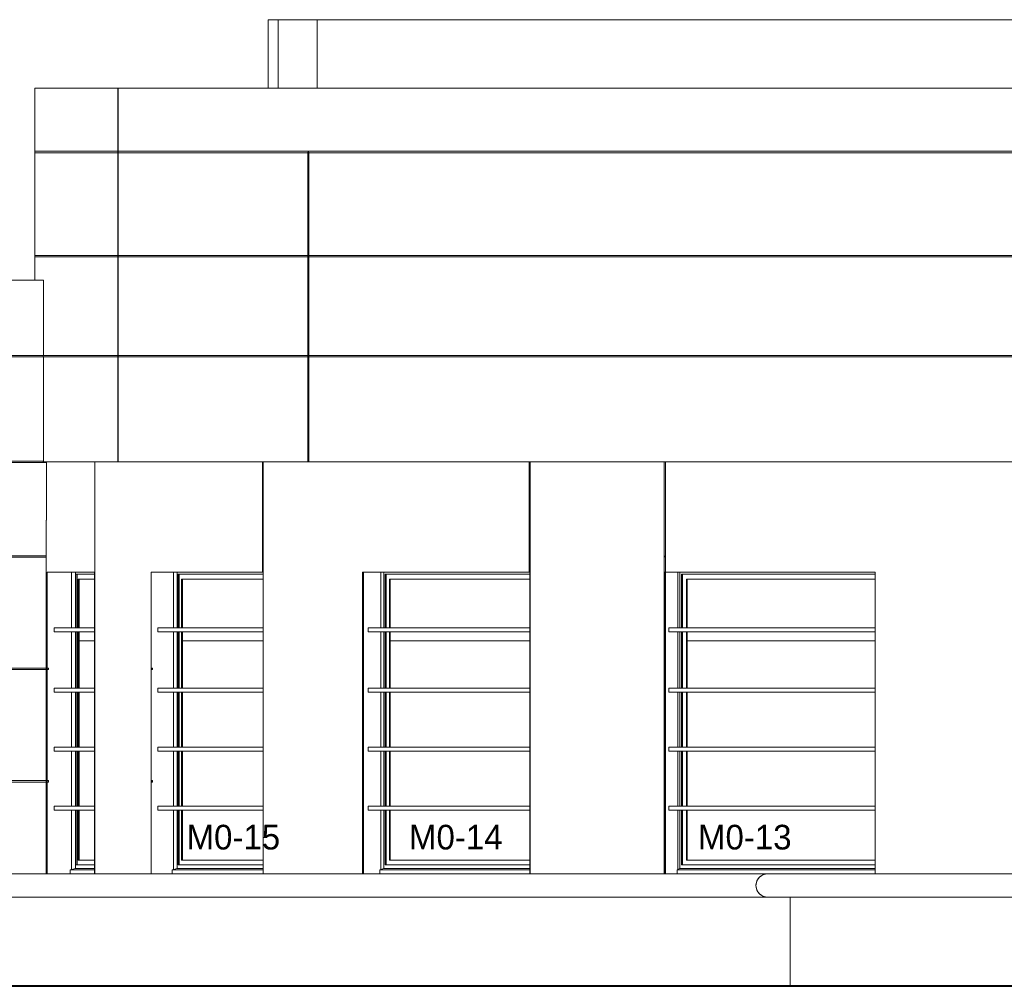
# Model space of a CAD drawing. Header units: millimetres. Extents: x 52659 to 1698020, y -10054 to 104697.
# Tile 321 of 363: x 1167244 to 1174425, y -7965 to -915. Entities that reach past the tile are written whole.
import ezdxf

# ---------------------------------------------------------------- set-up
doc = ezdxf.new("R2010")
doc.units = ezdxf.units.MM
doc.header["$MEASUREMENT"] = 0
for name, color, linetype in [('00-00 nomenclature fenetres amphi 300', 7, 'Continuous'), ('01-02 Terrain 2D - limites parcelles.Terrain', 7, 'Continuous'), ('02-06 Poutre.Construction', 7, 'Continuous'), ('08-01 2D Dessin général.2D', 7, 'Continuous'), ('A-GLAZ-____-OTLN.Modèle IFC', 7, 'Continuous'), ('A-WALL-____-OTLN.Modèle IFC', 7, 'Continuous'), ('IFC Calque.Modèle IFC', 7, 'Continuous')]:
    doc.layers.add(name, color=color, linetype=linetype)
doc.styles.add('STYLE_GENERE_5', font='txt')

# ---------------------------------------------------------------- blocks, each defined once
blk = doc.blocks.new('Élément de coupe_699_3', base_point=(1212993.7, -7965.3))
at = {"layer": 'A-WALL-____-OTLN.Modèle IFC', "color": 7, "linetype": 'Continuous', "lineweight": 9}
for p, q in [((1172863.7, -7965.3), (1172863.7, -7315.3)), ((1173363.7, -7965.3), (1172863.7, -7965.3))]:
    blk.add_line(p, q, dxfattribs=at)
blk = doc.blocks.new('Élément de coupe_700_3', base_point=(1212993.7, -7965.3))
at = {"layer": 'A-WALL-____-OTLN.Modèle IFC', "color": 7, "linetype": 'Continuous', "lineweight": 9}
for p, q in [((1181113.7, -7831.9), (1181113.7, -7315.3)), ((1181113.7, -7965.3), (1173363.7, -7965.3))]:
    blk.add_line(p, q, dxfattribs=at)
blk = doc.blocks.new('Élément de coupe_701_3', base_point=(1212993.7, -7965.3))
at = {"layer": 'A-WALL-____-OTLN.Modèle IFC', "color": 7, "linetype": 'Continuous', "lineweight": 9}
for p, q in [((1165962.9, -7965.3), (1165962.9, -7315.3)), ((1165962.9, -7965.3), (1166039.1, -7965.3)), ((1166039.1, -7965.3), (1166200.6, -7965.3)), ((1166200.6, -7965.3), (1166371.4, -7965.3)), ((1166371.4, -7965.3), (1166551.1, -7965.3)), ((1166551.1, -7965.3), (1166739.7, -7965.3)), ((1166739.7, -7965.3), (1166937.1, -7965.3)), ((1166937.1, -7965.3), (1167143, -7965.3)), ((1167143, -7965.3), (1167357.4, -7965.3)), ((1167357.4, -7965.3), (1167580.1, -7965.3)), ((1167580.1, -7965.3), (1167810.9, -7965.3)), ((1167810.9, -7965.3), (1168049.6, -7965.3)), ((1168049.6, -7965.3), (1168296.1, -7965.3)), ((1168296.1, -7965.3), (1168550.2, -7965.3)), ((1168550.2, -7965.3), (1168811.7, -7965.3)), ((1168811.7, -7965.3), (1169080.5, -7965.3)), ((1169080.5, -7965.3), (1169356.2, -7965.3)), ((1169356.2, -7965.3), (1169638.7, -7965.3)), ((1169638.7, -7965.3), (1169927.8, -7965.3)), ((1169927.8, -7965.3), (1170223.3, -7965.3)), ((1170223.3, -7965.3), (1170525, -7965.3)), ((1170525, -7965.3), (1170832.6, -7965.3)), ((1170832.6, -7965.3), (1171145.9, -7965.3)), ((1171145.9, -7965.3), (1171464.7, -7965.3)), ((1171464.7, -7965.3), (1171788.7, -7965.3)), ((1171788.7, -7965.3), (1172117.7, -7965.3)), ((1172117.7, -7965.3), (1172451.5, -7965.3)), ((1172451.5, -7965.3), (1172789.9, -7965.3)), ((1172789.9, -7965.3), (1172863.7, -7965.3))]:
    blk.add_line(p, q, dxfattribs=at)
blk = doc.blocks.new('Élément de coupe_702_3', base_point=(1212993.7, -7965.3))
at = {"layer": 'A-WALL-____-OTLN.Modèle IFC', "color": 7, "linetype": 'Continuous', "lineweight": 18}
for p, q in [((1167320.8, -7145.3), (1167076.1, -7145.3)), ((1167565.5, -7145.3), (1167320.8, -7145.3)), ((1167829.5, -7145.3), (1167565.5, -7145.3)), ((1168093.5, -7145.3), (1167829.5, -7145.3)), ((1168375.8, -7145.3), (1168093.5, -7145.3)), ((1168658.1, -7145.3), (1168375.8, -7145.3)), ((1168957.9, -7145.3), (1168658.1, -7145.3)), ((1169257.6, -7145.3), (1168957.9, -7145.3)), ((1169573.7, -7145.3), (1169257.6, -7145.3)), ((1169889.7, -7145.3), (1169573.7, -7145.3)), ((1170221, -7145.3), (1169889.7, -7145.3)), ((1170552.2, -7145.3), (1170221, -7145.3)), ((1170897.6, -7145.3), (1170552.2, -7145.3)), ((1171242.9, -7145.3), (1170897.6, -7145.3)), ((1171601, -7145.3), (1171242.9, -7145.3)), ((1171959.2, -7145.3), (1171601, -7145.3)), ((1172328.9, -7145.3), (1171959.2, -7145.3)), ((1172698.7, -7145.3), (1172328.9, -7145.3)), ((1172625.1, -7187.8), (1172638.6, -7170.2)), ((1172633.1, -7176.2), (1172628.1, -7182.9)), ((1172638.6, -7170.2), (1172633.1, -7176.2)), ((1172638.6, -7170.2), (1172656.2, -7156.6)), ((1172638.6, -7170.1), (1172644.1, -7165.1)), ((1172638.6, -7170.1), (1172638.6, -7170.2)), ((1172644.1, -7165.1), (1172650.4, -7160.3)), ((1172650.4, -7160.3), (1172656.2, -7156.6)), ((1172656.2, -7156.6), (1172676.7, -7148.2)), ((1172663.7, -7152.8), (1172656.2, -7156.6)), ((1172656.6, -7156.4), (1172656.4, -7156.5)), ((1172663.7, -7152.8), (1172656.6, -7156.4)), ((1172676.7, -7148.2), (1172663.7, -7152.8)), ((1172663.7, -7152.8), (1172670.1, -7150.2)), ((1172673.9, -7149.2), (1172670.1, -7150.2)), ((1172676.7, -7148.2), (1172698.7, -7145.3)), ((1172676.7, -7148.2), (1172681.8, -7146.9)), ((1172681.8, -7146.9), (1172698.7, -7145.3)), ((1172684.2, -7146.5), (1172681.8, -7146.9)), ((1173342.5, -7145.3), (1172698.7, -7145.3)), ((1173986.4, -7145.3), (1173342.5, -7145.3)), ((1174521.8, -7145.3), (1173986.4, -7145.3)), ((1172613.7, -7230.3), (1172616.6, -7208.3)), ((1172615.4, -7213.4), (1172613.7, -7230.3)), ((1172614.1, -7221.7), (1172613.7, -7230.3)), ((1172613.7, -7230.3), (1172614.1, -7238.8)), ((1172613.7, -7230.3), (1172613.7, -7230.3)), ((1172616.6, -7252.3), (1172613.7, -7230.3)), ((1172615.4, -7213.4), (1172614.1, -7221.7)), ((1172614.1, -7238.8), (1172615.4, -7247.4)), ((1172616.6, -7208.3), (1172615.4, -7213.4)), ((1172616.6, -7252.3), (1172615.4, -7247.4)), ((1172616.6, -7208.3), (1172625.1, -7187.8)), ((1172616.6, -7208.3), (1172620.5, -7196.9)), ((1172620.5, -7263.6), (1172616.6, -7252.3)), ((1172625.1, -7272.8), (1172616.6, -7252.3)), ((1172617.5, -7205), (1172617, -7207)), ((1172620.5, -7196.9), (1172617.5, -7205)), ((1172625.1, -7187.8), (1172620.5, -7196.9)), ((1172620.5, -7196.9), (1172624, -7189.6)), ((1172624, -7189.6), (1172624.7, -7188.6)), ((1172628.1, -7182.9), (1172625.1, -7187.8)), ((1167320.8, -7315.3), (1167076.1, -7315.3)), ((1167565.5, -7315.3), (1167320.8, -7315.3)), ((1167829.5, -7315.3), (1167565.5, -7315.3)), ((1168093.5, -7315.3), (1167829.5, -7315.3)), ((1168375.8, -7315.3), (1168093.5, -7315.3)), ((1168658.1, -7315.3), (1168375.8, -7315.3)), ((1168957.9, -7315.3), (1168658.1, -7315.3)), ((1169257.6, -7315.3), (1168957.9, -7315.3)), ((1169573.7, -7315.3), (1169257.6, -7315.3)), ((1169889.7, -7315.3), (1169573.7, -7315.3)), ((1170221, -7315.3), (1169889.7, -7315.3)), ((1170552.2, -7315.3), (1170221, -7315.3)), ((1170897.6, -7315.3), (1170552.2, -7315.3)), ((1171242.9, -7315.3), (1170897.6, -7315.3)), ((1171601, -7315.3), (1171242.9, -7315.3)), ((1171959.2, -7315.3), (1171601, -7315.3)), ((1172328.9, -7315.3), (1171959.2, -7315.3)), ((1172698.7, -7315.3), (1172328.9, -7315.3)), ((1172617, -7253.4), (1172617.5, -7255.5)), ((1172620.5, -7263.6), (1172617.5, -7255.5)), ((1172624, -7270.9), (1172620.5, -7263.6)), ((1172625.1, -7272.8), (1172620.5, -7263.6)), ((1172624.7, -7271.9), (1172624, -7270.9)), ((1172628.5, -7278.1), (1172625.1, -7272.8)), ((1172638.6, -7290.4), (1172625.1, -7272.8)), ((1172628.5, -7278.1), (1172633.1, -7284.3)), ((1172638.6, -7290.4), (1172628.5, -7278.1)), ((1172633.1, -7284.3), (1172638.5, -7290.3)), ((1172656.2, -7303.9), (1172638.6, -7290.4)), ((1172638.6, -7290.4), (1172644.1, -7295.4)), ((1172644.1, -7295.4), (1172650.4, -7300.2)), ((1172650.4, -7300.2), (1172656.2, -7303.9)), ((1172663.7, -7307.7), (1172656.2, -7303.9)), ((1172676.7, -7312.4), (1172656.2, -7303.9)), ((1172656.4, -7304), (1172656.6, -7304.1)), ((1172663.7, -7307.7), (1172656.6, -7304.1)), ((1172670.1, -7310.3), (1172663.7, -7307.7)), ((1172676.7, -7312.4), (1172663.7, -7307.7)), ((1172674.2, -7311.5), (1172670.1, -7310.3)), ((1172676.7, -7312.4), (1172680.8, -7313.3)), ((1172680.8, -7313.3), (1172698.7, -7315.3)), ((1172684.2, -7314), (1172680.8, -7313.3)), ((1172698.7, -7315.3), (1172684.2, -7314)), ((1172698.7, -7315.3), (1173020.6, -7315.3)), ((1173020.6, -7315.3), (1173342.5, -7315.3)), ((1173342.5, -7315.3), (1173986.4, -7315.3)), ((1173986.4, -7315.3), (1174630.2, -7315.3))]:
    blk.add_line(p, q, dxfattribs=at)
blk = doc.blocks.new('Élément de coupe_704_3', base_point=(1212993.7, -7965.3))
at = {"layer": 'A-WALL-____-OTLN.Modèle IFC', "color": 7, "linetype": 'Continuous', "lineweight": 9}
for p, q in [((1167436.6, -4140.3), (1167436.6, -4145.3)), ((1167437.6, -4140.3), (1167437.6, -4145.3)), ((1167443.2, -7145.3), (1167443.2, -4945.3)), ((1167484.1, -4945.3), (1167443.2, -4945.3)), ((1167536.8, -4945.3), (1167484.1, -4945.3)), ((1167599.5, -4945.3), (1167536.8, -4945.3)), ((1167672.2, -4945.3), (1167599.5, -4945.3)), ((1167620.9, -5350.3), (1167620.9, -4945.3)), ((1167754.9, -4945.3), (1167672.2, -4945.3)), ((1167754.9, -4945.3), (1167789.4, -4945.3)), ((1167789.4, -4945.3), (1167789.4, -7145.3)), ((1168203.6, -7145.3), (1168203.6, -4945.3)), ((1168314.1, -4945.3), (1168203.6, -4945.3)), ((1168454.4, -4945.3), (1168314.1, -4945.3)), ((1168364.8, -5350.3), (1168364.8, -4945.3)), ((1168603.9, -4945.3), (1168454.4, -4945.3)), ((1168762.5, -4945.3), (1168603.9, -4945.3)), ((1168930.1, -4945.3), (1168762.5, -4945.3)), ((1169014.2, -4945.3), (1168930.1, -4945.3)), ((1169744.1, -7145.3), (1169744.1, -4945.3)), ((1169896.2, -4945.3), (1169744.1, -4945.3)), ((1169876.7, -5350.3), (1169876.7, -4945.3)), ((1170113.9, -4945.3), (1169896.2, -4945.3)), ((1170339.2, -4945.3), (1170113.9, -4945.3)), ((1170572.1, -4945.3), (1170339.2, -4945.3)), ((1170812.2, -4945.3), (1170572.1, -4945.3)), ((1170812.2, -4945.3), (1170963.1, -4945.3)), ((1170963.1, -4945.3), (1170963.1, -7145.3)), ((1171948.7, -7145.3), (1171948.7, -4945.3)), ((1172114.3, -4945.3), (1171948.7, -4945.3)), ((1171948.8, -4945.3), (1171948.8, -7145.3)), ((1172043.1, -5350.3), (1172043.1, -4945.3)), ((1172393.3, -4945.3), (1172114.3, -4945.3)), ((1172677.9, -4945.3), (1172393.3, -4945.3)), ((1172967.9, -4945.3), (1172677.9, -4945.3)), ((1173263, -4945.3), (1172967.9, -4945.3)), ((1173263, -4945.3), (1173481.8, -4945.3)), ((1173481.8, -4945.3), (1173481.8, -7145.3)), ((1174805.4, -4945.3), (1174655.2, -4945.3)), ((1174700.5, -5350.3), (1174700.5, -4945.3)), ((1175125.3, -4945.3), (1174805.4, -4945.3)), ((1175448.3, -4945.3), (1175125.3, -4945.3)), ((1175774.1, -4945.3), (1175448.3, -4945.3)), ((1176102.5, -4945.3), (1175774.1, -4945.3)), ((1176102.5, -4945.3), (1176383.2, -4945.3)), ((1176383.2, -4945.3), (1176383.2, -7145.3)), ((1177771.9, -4945.3), (1177617.9, -4945.3)), ((1178109.1, -4945.3), (1177771.9, -4945.3)), ((1178446.8, -4945.3), (1178109.1, -4945.3)), ((1178446.8, -4945.3), (1178553.7, -4945.3)), ((1167620.9, -5790.3), (1167620.9, -5380.3)), ((1168364.8, -5790.3), (1168364.8, -5380.3)), ((1169876.7, -5790.3), (1169876.7, -5380.3)), ((1172043.1, -5790.3), (1172043.1, -5380.3)), ((1174700.5, -5790.3), (1174700.5, -5380.3)), ((1167444.2, -5645.3), (1167454.1, -5645.3)), ((1167444.2, -5655.3), (1167444.2, -5645.3)), ((1167454.1, -5655.3), (1167444.2, -5655.3)), ((1167454.1, -5645.3), (1167454.1, -5655.3)), ((1168204.1, -5655.3), (1168204.1, -5645.3)), ((1168204.1, -5645.3), (1168213.1, -5645.3)), ((1168213.1, -5655.3), (1168204.1, -5655.3)), ((1168213.1, -5645.3), (1168213.1, -5655.3)), ((1169744.3, -5645.3), (1169744.3, -5655.3)), ((1169751.6, -5645.3), (1169751.6, -5655.3)), ((1171954, -5645.3), (1171954, -5655.3)), ((1174654.2, -5645.3), (1174654.2, -5655.3)), ((1177613.7, -5645.3), (1177613.7, -5655.3)), ((1167620.9, -6220.3), (1167620.9, -5820.3)), ((1168364.8, -6220.3), (1168364.8, -5820.3)), ((1169876.7, -6220.3), (1169876.7, -5820.3)), ((1172043.1, -6220.3), (1172043.1, -5820.3)), ((1174700.5, -6220.3), (1174700.5, -5820.3)), ((1167620.9, -6650.3), (1167620.9, -6250.3)), ((1168364.8, -6650.3), (1168364.8, -6250.3)), ((1169876.7, -6650.3), (1169876.7, -6250.3)), ((1172043.1, -6650.3), (1172043.1, -6250.3)), ((1174700.5, -6650.3), (1174700.5, -6250.3)), ((1167444.2, -6465.3), (1167454.1, -6465.3)), ((1167444.2, -6475.3), (1167444.2, -6465.3)), ((1167444.2, -6475.3), (1167454.1, -6475.3)), ((1167454.1, -6475.3), (1167454.1, -6465.3)), ((1168204.1, -6465.3), (1168204.1, -6475.3)), ((1168213.1, -6465.3), (1168204.1, -6465.3)), ((1168213.1, -6475.3), (1168204.1, -6475.3)), ((1168213.1, -6465.3), (1168213.1, -6475.3)), ((1169751.6, -6465.3), (1169751.6, -6475.3)), ((1171954, -6465.3), (1171954, -6475.3)), ((1174654.2, -6465.3), (1174654.2, -6475.3)), ((1177613.7, -6465.3), (1177613.7, -6475.3)), ((1167620.9, -7113.9), (1167620.9, -6680.3)), ((1168364.8, -7113.9), (1168364.8, -6680.3)), ((1169876.7, -7113.9), (1169876.7, -6680.3)), ((1172043.1, -7113.9), (1172043.1, -6680.3)), ((1174700.5, -7113.9), (1174700.5, -6680.3))]:
    blk.add_line(p, q, dxfattribs=at)
blk = doc.blocks.new('Élément de coupe_705_3', base_point=(1212993.7, -7965.3))
at = {"layer": 'IFC Calque.Modèle IFC', "color": 7, "linetype": 'Continuous', "lineweight": 9}
for p, q in [((1169744.3, -5645.3), (1169744.3, -4945.3)), ((1169751.6, -4945.3), (1169751.6, -5645.3)), ((1169749.1, -5645.3), (1169744.3, -5645.3)), ((1169744.3, -5655.3), (1169749.1, -5655.3)), ((1169744.3, -7145.3), (1169744.3, -5655.3)), ((1169751.6, -5645.3), (1169749.1, -5645.3)), ((1169749.1, -5655.3), (1169751.6, -5655.3)), ((1169751.6, -5655.3), (1169751.6, -6465.3)), ((1169744.3, -6465.3), (1169749.1, -6465.3)), ((1169744.3, -6475.3), (1169749.1, -6475.3)), ((1169751.6, -6465.3), (1169749.1, -6465.3)), ((1169751.6, -6475.3), (1169749.1, -6475.3)), ((1169751.6, -6475.3), (1169751.6, -7145.3))]:
    blk.add_line(p, q, dxfattribs=at)
at = {"layer": 'IFC Calque.Modèle IFC', "color": 7, "linetype": 'Continuous', "lineweight": 5}
for p, q in [((1169749.1, -5645.3), (1169749.1, -4945.3)), ((1169749.1, -6465.3), (1169749.1, -5655.3)), ((1169749.1, -7145.3), (1169749.1, -6475.3))]:
    blk.add_line(p, q, dxfattribs=at)
blk = doc.blocks.new('Élément de coupe_706_3', base_point=(1212993.7, -7965.3))
at = {"layer": 'IFC Calque.Modèle IFC', "color": 7, "linetype": 'Continuous', "lineweight": 5}
for p, q in [((1170959.5, -4945.3), (1170959.5, -4140.3)), ((1170966.8, -7145.3), (1170966.8, -4140.3))]:
    blk.add_line(p, q, dxfattribs=at)
at = {"layer": 'IFC Calque.Modèle IFC', "color": 7, "linetype": 'Continuous', "lineweight": 9}
for p, q in [((1170963.1, -4835.3), (1170963.1, -4825.3)), ((1170963.1, -4825.3), (1170964, -4825.3)), ((1170964, -4835.3), (1170963.1, -4835.3)), ((1170964, -4825.3), (1170964, -4835.3)), ((1170959.5, -4945.3), (1170963.1, -4945.3)), ((1170963.1, -4945.3), (1170963.1, -5645.3)), ((1170963.1, -5645.3), (1170964, -5645.3)), ((1170963.1, -5655.3), (1170963.1, -6465.3)), ((1170964, -5655.3), (1170963.1, -5655.3)), ((1170964, -5645.3), (1170964, -5655.3)), ((1170963.1, -6465.3), (1170963.2, -6465.3)), ((1170963.1, -6475.3), (1170963.1, -7145.3)), ((1170963.2, -6475.3), (1170963.1, -6475.3)), ((1170963.2, -6465.3), (1170963.2, -6475.3))]:
    blk.add_line(p, q, dxfattribs=at)
blk = doc.blocks.new('Élément de coupe_707_3', base_point=(1212993.7, -7965.3))
at = {"layer": 'IFC Calque.Modèle IFC', "color": 7, "linetype": 'Continuous', "lineweight": 5}
for p, q in [((1171944.7, -7145.3), (1171944.7, -4140.3)), ((1171952.8, -4945.3), (1171952.8, -4140.3)), ((1171950.6, -5645.3), (1171950.6, -4945.3)), ((1171950.6, -6465.3), (1171950.6, -5655.3)), ((1171950.6, -7145.3), (1171950.6, -6475.3))]:
    blk.add_line(p, q, dxfattribs=at)
at = {"layer": 'IFC Calque.Modèle IFC', "color": 7, "linetype": 'Continuous', "lineweight": 9}
for p, q in [((1171947.8, -4835.3), (1171947.8, -4825.3)), ((1171947.8, -4825.3), (1171948.8, -4825.3)), ((1171948.8, -4835.3), (1171947.8, -4835.3)), ((1171948.8, -4825.3), (1171948.8, -4835.3)), ((1171948.7, -5645.3), (1171948.8, -4945.3)), ((1171948.8, -4945.3), (1171952.8, -4945.3)), ((1171954, -4945.3), (1171954, -5645.3)), ((1171948.7, -5655.3), (1171948.7, -5645.3)), ((1171948.7, -5645.3), (1171948.7, -5645.3)), ((1171948.7, -5655.3), (1171948.7, -5655.3)), ((1171948.8, -7145.3), (1171948.7, -5655.3)), ((1171950.6, -5645.3), (1171948.8, -5645.3)), ((1171948.8, -5655.3), (1171950.6, -5655.3)), ((1171954, -5645.3), (1171950.6, -5645.3)), ((1171950.6, -5655.3), (1171954, -5655.3)), ((1171954, -5655.3), (1171954, -6465.3)), ((1171950.6, -6465.3), (1171948.8, -6465.3)), ((1171950.6, -6475.3), (1171948.8, -6475.3)), ((1171954, -6465.3), (1171950.6, -6465.3)), ((1171954, -6475.3), (1171950.6, -6475.3)), ((1171954, -6475.3), (1171954, -7145.3))]:
    blk.add_line(p, q, dxfattribs=at)
blk = doc.blocks.new('Élément de coupe_708_3', base_point=(1212993.7, -7965.3))
at = {"layer": 'IFC Calque.Modèle IFC', "color": 7, "linetype": 'Continuous', "lineweight": 5}
blk.add_line((1167792.4, -7145.3), (1167792.4, -4140.3), dxfattribs=at)
at = {"layer": 'IFC Calque.Modèle IFC', "color": 7, "linetype": 'Continuous', "lineweight": 9}
for p, q in [((1167791.1, -4835.3), (1167791.1, -4825.3)), ((1167791.1, -4825.3), (1167791.1, -4835.3))]:
    blk.add_line(p, q, dxfattribs=at)
blk = doc.blocks.new('Élément de coupe_709_3', base_point=(1212993.7, -7965.3))
at = {"layer": 'IFC Calque.Modèle IFC', "color": 7, "linetype": 'Continuous', "lineweight": 5}
for p, q in [((1169014.2, -4945.3), (1169014.2, -4140.3)), ((1169019.5, -7145.3), (1169019.5, -4140.3))]:
    blk.add_line(p, q, dxfattribs=at)
at = {"layer": 'IFC Calque.Modèle IFC', "color": 7, "linetype": 'Continuous', "lineweight": 9}
for p, q in [((1169019.5, -4835.3), (1169019.5, -4825.3)), ((1169019.5, -4945.3), (1169014.2, -4945.3)), ((1169019.5, -5655.3), (1169019.5, -5645.3)), ((1169019.5, -6475.3), (1169019.5, -6465.3))]:
    blk.add_line(p, q, dxfattribs=at)
blk = doc.blocks.new('Élément de coupe_712_3', base_point=(1212993.7, -7965.3))
at = {"layer": 'A-GLAZ-____-OTLN.Modèle IFC', "color": 7, "linetype": 'Continuous', "lineweight": 18}
for p, q in [((1167650.3, -4945.3), (1167650.3, -5350.3)), ((1167653.2, -5350.3), (1167653.2, -4960.3)), ((1167653.2, -4960.3), (1167789.4, -4960.3)), ((1167663, -5350.3), (1167663, -4960.3)), ((1167669.7, -5350.3), (1167669.7, -4995.3)), ((1167669.7, -4995.3), (1167789.4, -4995.3)), ((1167678.6, -4995.3), (1167678.6, -5350.3)), ((1167650.3, -5380.3), (1167650.3, -5790.3)), ((1167653.2, -5790.3), (1167653.2, -5380.3)), ((1167663, -5790.3), (1167663, -5380.3)), ((1167669.7, -5790.3), (1167669.7, -5380.3)), ((1167678.6, -5380.3), (1167678.6, -5445.3)), ((1167678.6, -5445.3), (1167678.6, -5790.3)), ((1167678.6, -5445.3), (1167789.4, -5445.3)), ((1167650.3, -5820.3), (1167650.3, -6220.3)), ((1167653.2, -6220.3), (1167653.2, -5820.3)), ((1167663, -6220.3), (1167663, -5820.3)), ((1167669.7, -6220.3), (1167669.7, -5820.3)), ((1167678.6, -5820.3), (1167678.6, -6220.3)), ((1167650.3, -6250.3), (1167650.3, -6650.3)), ((1167653.2, -6650.3), (1167653.2, -6250.3)), ((1167663, -6650.3), (1167663, -6250.3)), ((1167669.7, -6650.3), (1167669.7, -6250.3)), ((1167678.6, -6250.3), (1167678.6, -6650.3)), ((1167650.3, -6680.3), (1167650.3, -7105.9)), ((1167653.2, -7080.3), (1167653.2, -6680.3)), ((1167663, -7080.3), (1167663, -6680.3)), ((1167669.7, -7045.3), (1167669.7, -6680.3)), ((1167678.6, -6680.3), (1167678.6, -7045.3)), ((1167611.1, -7116.6), (1167650.3, -7105.9)), ((1167650.3, -7105.9), (1167789.4, -7105.9)), ((1167789.4, -7080.3), (1167653.2, -7080.3)), ((1167789.4, -7045.3), (1167669.7, -7045.3)), ((1167611.1, -7145.3), (1167611.1, -7116.6)), ((1167611.1, -7116.6), (1167789.4, -7116.6))]:
    blk.add_line(p, q, dxfattribs=at)
blk = doc.blocks.new('Élément de coupe_713_3', base_point=(1212993.7, -7965.3))
at = {"layer": 'A-GLAZ-____-OTLN.Modèle IFC', "color": 7, "linetype": 'Continuous', "lineweight": 18}
for p, q in [((1168391.5, -4945.3), (1168391.5, -5350.3)), ((1168398.3, -5350.3), (1168398.3, -4960.3)), ((1168398.3, -4960.3), (1169019.5, -4960.3)), ((1168407.2, -5350.3), (1168407.2, -4960.3)), ((1168423, -5350.3), (1168423, -4995.3)), ((1168423, -4995.3), (1169019.5, -4995.3)), ((1168431.1, -4995.3), (1168431.1, -5350.3)), ((1168391.5, -5380.3), (1168391.5, -5790.3)), ((1168398.3, -5790.3), (1168398.3, -5380.3)), ((1168407.2, -5790.3), (1168407.2, -5380.3)), ((1168423, -5790.3), (1168423, -5380.3)), ((1168431.1, -5380.3), (1168431.1, -5445.3)), ((1168431.1, -5445.3), (1168431.1, -5790.3)), ((1168431.1, -5445.3), (1169019.5, -5445.3)), ((1168391.5, -5820.3), (1168391.5, -6220.3)), ((1168398.3, -6220.3), (1168398.3, -5820.3)), ((1168407.2, -6220.3), (1168407.2, -5820.3)), ((1168423, -6220.3), (1168423, -5820.3)), ((1168431.1, -5820.3), (1168431.1, -6220.3)), ((1168391.5, -6250.3), (1168391.5, -6650.3)), ((1168398.3, -6650.3), (1168398.3, -6250.3)), ((1168407.2, -6650.3), (1168407.2, -6250.3)), ((1168423, -6650.3), (1168423, -6250.3)), ((1168431.1, -6250.3), (1168431.1, -6650.3)), ((1168391.5, -6680.3), (1168391.5, -7105.9)), ((1168398.3, -7080.3), (1168398.3, -6680.3)), ((1168407.2, -7080.3), (1168407.2, -6680.3)), ((1168423, -7045.3), (1168423, -6680.3)), ((1168431.1, -6680.3), (1168431.1, -7045.3)), ((1168355.8, -7116.6), (1168391.5, -7105.9)), ((1168391.5, -7105.9), (1169019.5, -7105.9)), ((1169019.5, -7080.3), (1168398.3, -7080.3)), ((1169019.5, -7045.3), (1168423, -7045.3)), ((1168355.8, -7145.3), (1168355.8, -7116.6)), ((1168355.8, -7116.6), (1169019.5, -7116.6))]:
    blk.add_line(p, q, dxfattribs=at)
blk = doc.blocks.new('Élément de coupe_714_3', base_point=(1212993.7, -7965.3))
at = {"layer": 'A-GLAZ-____-OTLN.Modèle IFC', "color": 7, "linetype": 'Continuous', "lineweight": 18}
for p, q in [((1169898.8, -4945.3), (1169898.8, -5350.3)), ((1169908.9, -5350.3), (1169908.9, -4960.3)), ((1169908.9, -4960.3), (1170963.1, -4960.3)), ((1169916.3, -5350.3), (1169916.3, -4960.3)), ((1169940, -5350.3), (1169940, -4995.3)), ((1169940, -4995.3), (1170963.1, -4995.3)), ((1169946.6, -4995.3), (1169946.6, -5350.3)), ((1169898.8, -5380.3), (1169898.8, -5790.3)), ((1169908.9, -5790.3), (1169908.9, -5380.3)), ((1169916.3, -5790.3), (1169916.3, -5380.3)), ((1169940, -5790.3), (1169940, -5380.3)), ((1169946.6, -5380.3), (1169946.6, -5445.3)), ((1169946.6, -5445.3), (1169946.6, -5790.3)), ((1169946.6, -5445.3), (1170963.1, -5445.3)), ((1169898.8, -5820.3), (1169898.8, -6220.3)), ((1169908.9, -6220.3), (1169908.9, -5820.3)), ((1169916.3, -6220.3), (1169916.3, -5820.3)), ((1169940, -6220.3), (1169940, -5820.3)), ((1169946.6, -5820.3), (1169946.6, -6220.3)), ((1169898.8, -6250.3), (1169898.8, -6650.3)), ((1169908.9, -6650.3), (1169908.9, -6250.3)), ((1169916.3, -6650.3), (1169916.3, -6250.3)), ((1169940, -6650.3), (1169940, -6250.3)), ((1169946.6, -6250.3), (1169946.6, -6650.3)), ((1169898.8, -6680.3), (1169898.8, -7105.9)), ((1169908.9, -7080.3), (1169908.9, -6680.3)), ((1169916.3, -7080.3), (1169916.3, -6680.3)), ((1169940, -7045.3), (1169940, -6680.3)), ((1169946.6, -6680.3), (1169946.6, -7045.3)), ((1169869.4, -7116.6), (1169898.8, -7105.9)), ((1169898.8, -7105.9), (1170963.1, -7105.9)), ((1170963.1, -7080.3), (1169908.9, -7080.3)), ((1170963.1, -7045.3), (1169940, -7045.3)), ((1169869.4, -7145.3), (1169869.4, -7116.6)), ((1169869.4, -7116.6), (1170963.1, -7116.6))]:
    blk.add_line(p, q, dxfattribs=at)
blk = doc.blocks.new('Élément de coupe_715_3', base_point=(1212993.7, -7965.3))
at = {"layer": 'A-GLAZ-____-OTLN.Modèle IFC', "color": 7, "linetype": 'Continuous', "lineweight": 18}
for p, q in [((1172058.8, -4945.3), (1172058.8, -5350.3)), ((1172071.6, -5350.3), (1172071.6, -4960.3)), ((1172071.6, -4960.3), (1173481.8, -4960.3)), ((1172076.8, -5350.3), (1172076.8, -4960.3)), ((1172106.6, -5350.3), (1172106.6, -4995.3)), ((1172106.6, -4995.3), (1173481.8, -4995.3)), ((1172111.3, -4995.3), (1172111.3, -5350.3)), ((1172058.8, -5380.3), (1172058.8, -5790.3)), ((1172071.6, -5790.3), (1172071.6, -5380.3)), ((1172076.8, -5790.3), (1172076.8, -5380.3)), ((1172106.6, -5790.3), (1172106.6, -5380.3)), ((1172111.3, -5380.3), (1172111.3, -5445.3)), ((1172111.3, -5445.3), (1172111.3, -5790.3)), ((1172111.3, -5445.3), (1173481.8, -5445.3)), ((1172058.8, -5820.3), (1172058.8, -6220.3)), ((1172071.6, -6220.3), (1172071.6, -5820.3)), ((1172076.8, -6220.3), (1172076.8, -5820.3)), ((1172106.6, -6220.3), (1172106.6, -5820.3)), ((1172111.3, -5820.3), (1172111.3, -6220.3)), ((1172058.8, -6250.3), (1172058.8, -6650.3)), ((1172071.6, -6650.3), (1172071.6, -6250.3)), ((1172076.8, -6650.3), (1172076.8, -6250.3)), ((1172106.6, -6650.3), (1172106.6, -6250.3)), ((1172111.3, -6250.3), (1172111.3, -6650.3)), ((1172058.8, -6680.3), (1172058.8, -7105.9)), ((1172071.6, -7080.3), (1172071.6, -6680.3)), ((1172076.8, -7080.3), (1172076.8, -6680.3)), ((1172106.6, -7045.3), (1172106.6, -6680.3)), ((1172111.3, -6680.3), (1172111.3, -7045.3)), ((1172037.8, -7116.6), (1172058.8, -7105.9)), ((1172058.8, -7105.9), (1173481.8, -7105.9)), ((1173481.8, -7080.3), (1172071.6, -7080.3)), ((1173481.8, -7045.3), (1172106.6, -7045.3)), ((1172037.8, -7145.3), (1172037.8, -7116.6)), ((1172037.8, -7116.6), (1173481.8, -7116.6))]:
    blk.add_line(p, q, dxfattribs=at)
blk = doc.blocks.new('Élément de coupe_726_3', base_point=(1212993.7, -7965.3))
at = {"layer": 'A-WALL-____-OTLN.Modèle IFC', "color": 7, "linetype": 'Continuous', "lineweight": 9}
for p, q in [((1167437.6, -4825.3), (1167437.6, -4565.3)), ((1167133.7, -4825.3), (1167437.6, -4825.3)), ((1167437.6, -4835.3), (1167133.7, -4835.3)), ((1167436.6, -4825.3), (1167436.6, -4835.3)), ((1167437.6, -5645.3), (1167437.6, -4835.3)), ((1167133.7, -5645.3), (1167437.6, -5645.3)), ((1167437.6, -5655.3), (1167133.7, -5655.3)), ((1167436.6, -5645.3), (1167436.6, -5655.3)), ((1167437.6, -6465.3), (1167437.6, -5655.3)), ((1167133.7, -6465.3), (1167437.6, -6465.3)), ((1167437.6, -6475.3), (1167133.7, -6475.3)), ((1167436.6, -6465.3), (1167436.6, -6475.3)), ((1167437.6, -7145.3), (1167437.6, -6475.3))]:
    blk.add_line(p, q, dxfattribs=at)
blk = doc.blocks.new('Élément de coupe_754_3', base_point=(1212993.7, -7965.3))
at = {"layer": 'A-WALL-____-OTLN.Modèle IFC', "color": 7, "linetype": 'Continuous', "lineweight": 9}
for p, q in [((1167353.7, -2815.3), (1167353.7, -1415.3)), ((1167353.7, -1415.3), (1167363.9, -1415.3)), ((1167363.9, -1415.3), (1167384.3, -1415.3)), ((1167384.3, -1415.3), (1167415, -1415.3)), ((1167415, -1415.3), (1167455.7, -1415.3)), ((1167455.7, -1415.3), (1167506.7, -1415.3)), ((1167506.7, -1415.3), (1167567.6, -1415.3)), ((1167567.6, -1415.3), (1167638.7, -1415.3)), ((1167638.7, -1415.3), (1167719.6, -1415.3)), ((1167719.6, -1415.3), (1167810.5, -1415.3)), ((1167810.5, -1415.3), (1167911.1, -1415.3)), ((1167911.1, -1415.3), (1168021.5, -1415.3)), ((1168021.5, -1415.3), (1168141.5, -1415.3)), ((1168141.5, -1415.3), (1168271, -1415.3)), ((1168271, -1415.3), (1168409.8, -1415.3)), ((1168409.8, -1415.3), (1168558, -1415.3)), ((1168558, -1415.3), (1168715.2, -1415.3)), ((1168715.2, -1415.3), (1168881.4, -1415.3)), ((1168881.4, -1415.3), (1169056.5, -1415.3)), ((1169056.5, -1415.3), (1169240.2, -1415.3)), ((1169240.2, -1415.3), (1169432.4, -1415.3)), ((1169432.4, -1415.3), (1169632.9, -1415.3)), ((1169632.9, -1415.3), (1169841.6, -1415.3)), ((1169841.6, -1415.3), (1170058.2, -1415.3)), ((1170058.2, -1415.3), (1170282.6, -1415.3)), ((1170282.6, -1415.3), (1170514.5, -1415.3)), ((1170514.5, -1415.3), (1170753.7, -1415.3)), ((1170753.7, -1415.3), (1171000.1, -1415.3)), ((1171000.1, -1415.3), (1171253.3, -1415.3)), ((1171253.3, -1415.3), (1171513.3, -1415.3)), ((1171513.3, -1415.3), (1171779.6, -1415.3)), ((1171779.6, -1415.3), (1172052.1, -1415.3)), ((1172052.1, -1415.3), (1172330.6, -1415.3)), ((1172330.6, -1415.3), (1172614.7, -1415.3)), ((1172614.7, -1415.3), (1172904.3, -1415.3)), ((1172904.3, -1415.3), (1173199, -1415.3)), ((1173199, -1415.3), (1173498.6, -1415.3)), ((1173498.6, -1415.3), (1173802.8, -1415.3)), ((1173802.8, -1415.3), (1174111.3, -1415.3)), ((1174111.3, -1415.3), (1174423.9, -1415.3)), ((1174423.9, -1415.3), (1174740.3, -1415.3)), ((1174740.3, -1415.3), (1175060.1, -1415.3)), ((1175060.1, -1415.3), (1175383.2, -1415.3)), ((1175383.2, -1415.3), (1175709.1, -1415.3)), ((1175709.1, -1415.3), (1176037.6, -1415.3)), ((1176037.6, -1415.3), (1176368.4, -1415.3)), ((1176368.4, -1415.3), (1176701.2, -1415.3)), ((1176701.2, -1415.3), (1177035.7, -1415.3)), ((1177035.7, -1415.3), (1177371.6, -1415.3)), ((1177371.6, -1415.3), (1177708.6, -1415.3)), ((1177708.6, -1415.3), (1178046.3, -1415.3)), ((1178046.3, -1415.3), (1178384.5, -1415.3)), ((1178384.5, -1415.3), (1178553.7, -1415.3)), ((1178553.7, -1885.3), (1178553.7, -1875.3)), ((1178553.7, -2645.3), (1178553.7, -2635.3)), ((1178553.7, -3375.3), (1178553.7, -3365.3)), ((1167415.9, -4140.3), (1167455.7, -4140.3)), ((1167455.7, -4140.3), (1167506.7, -4140.3)), ((1167506.7, -4140.3), (1167567.6, -4140.3)), ((1167567.6, -4140.3), (1167638.7, -4140.3)), ((1167638.7, -4140.3), (1167719.6, -4140.3)), ((1167719.6, -4140.3), (1167810.5, -4140.3)), ((1167810.5, -4140.3), (1167911.1, -4140.3)), ((1167911.1, -4140.3), (1168021.5, -4140.3)), ((1168021.5, -4140.3), (1168141.5, -4140.3)), ((1168141.5, -4140.3), (1168271, -4140.3)), ((1168271, -4140.3), (1168409.8, -4140.3)), ((1168409.8, -4140.3), (1168558, -4140.3)), ((1168558, -4140.3), (1168715.2, -4140.3)), ((1168715.2, -4140.3), (1168881.4, -4140.3)), ((1168881.4, -4140.3), (1169056.5, -4140.3)), ((1169056.5, -4140.3), (1169240.2, -4140.3)), ((1169240.2, -4140.3), (1169432.4, -4140.3)), ((1169432.4, -4140.3), (1169632.9, -4140.3)), ((1169632.9, -4140.3), (1169841.6, -4140.3)), ((1169841.6, -4140.3), (1170058.2, -4140.3)), ((1170058.2, -4140.3), (1170282.6, -4140.3)), ((1170282.6, -4140.3), (1170514.5, -4140.3)), ((1170514.5, -4140.3), (1170753.7, -4140.3)), ((1170753.7, -4140.3), (1171000.1, -4140.3)), ((1171000.1, -4140.3), (1171253.3, -4140.3)), ((1171253.3, -4140.3), (1171513.3, -4140.3)), ((1171513.3, -4140.3), (1171779.6, -4140.3)), ((1171779.6, -4140.3), (1172052.1, -4140.3)), ((1172052.1, -4140.3), (1172330.6, -4140.3)), ((1172330.6, -4140.3), (1172614.7, -4140.3)), ((1172614.7, -4140.3), (1172904.3, -4140.3)), ((1172904.3, -4140.3), (1173199, -4140.3)), ((1173199, -4140.3), (1173498.6, -4140.3)), ((1173498.6, -4140.3), (1173802.8, -4140.3)), ((1173802.8, -4140.3), (1174111.3, -4140.3)), ((1174111.3, -4140.3), (1174423.9, -4140.3)), ((1174423.9, -4140.3), (1174740.3, -4140.3)), ((1174740.3, -4140.3), (1175060.1, -4140.3)), ((1175060.1, -4140.3), (1175383.2, -4140.3)), ((1175383.2, -4140.3), (1175709.1, -4140.3)), ((1175709.1, -4140.3), (1176037.6, -4140.3)), ((1176037.6, -4140.3), (1176368.4, -4140.3)), ((1176368.4, -4140.3), (1176701.2, -4140.3)), ((1176701.2, -4140.3), (1177035.7, -4140.3)), ((1177035.7, -4140.3), (1177371.6, -4140.3)), ((1177371.6, -4140.3), (1177708.6, -4140.3)), ((1177708.6, -4140.3), (1178046.3, -4140.3)), ((1178046.3, -4140.3), (1178384.5, -4140.3)), ((1178384.5, -4140.3), (1178553.7, -4140.3))]:
    blk.add_line(p, q, dxfattribs=at)
blk = doc.blocks.new('Élément de coupe_755_3', base_point=(1212993.7, -7965.3))
at = {"layer": 'IFC Calque.Modèle IFC', "color": 7, "linetype": 'Continuous', "lineweight": 5}
for p, q in [((1167959, -4140.3), (1167959, -1415.3)), ((1167962.3, -1415.3), (1167959, -1415.3)), ((1167962.3, -4140.3), (1167962.3, -1415.3)), ((1167959, -4140.3), (1167962.3, -4140.3))]:
    blk.add_line(p, q, dxfattribs=at)
at = {"layer": 'IFC Calque.Modèle IFC', "color": 7, "linetype": 'Continuous', "lineweight": 9}
for p, q in [((1167962.3, -1885.3), (1167962.3, -1875.3)), ((1167962.3, -2645.3), (1167962.3, -2635.3)), ((1167962.3, -3375.3), (1167962.3, -3365.3))]:
    blk.add_line(p, q, dxfattribs=at)
blk = doc.blocks.new('Élément de coupe_756_3', base_point=(1212993.7, -7965.3))
at = {"layer": 'IFC Calque.Modèle IFC', "color": 7, "linetype": 'Continuous', "lineweight": 5}
for p, q in [((1169346.1, -1880.3), (1169351.8, -1880.3)), ((1169346.1, -4140.3), (1169346.1, -1880.3)), ((1169351.8, -4140.3), (1169351.8, -1880.3)), ((1169346.1, -4140.3), (1169351.8, -4140.3))]:
    blk.add_line(p, q, dxfattribs=at)
blk = doc.blocks.new('Élément de coupe_757_3', base_point=(1212993.7, -7965.3))
at = {"layer": 'A-WALL-____-OTLN.Modèle IFC', "color": 7, "linetype": 'Continuous', "lineweight": 9}
for p, q in [((1167417.1, -2815.3), (1167133.7, -2815.3)), ((1167417.1, -3365.3), (1167417.1, -2815.3)), ((1167133.7, -3365.3), (1167417.1, -3365.3)), ((1167415.9, -3365.3), (1167415.9, -3375.3)), ((1167417.1, -3375.3), (1167133.7, -3375.3)), ((1167417.1, -4135.3), (1167417.1, -3375.3)), ((1167133.7, -4135.3), (1167417.1, -4135.3)), ((1167437.6, -4145.3), (1167133.7, -4145.3)), ((1167415.9, -4135.3), (1167415.9, -4140.3))]:
    blk.add_line(p, q, dxfattribs=at)
blk = doc.blocks.new('Élément de coupe_758_3', base_point=(1212993.7, -7965.3))
at = {"layer": 'A-WALL-____-OTLN.Modèle IFC', "color": 7, "linetype": 'Continuous', "lineweight": 18}
for p, q in [((1169055.2, -915.3), (1169067.7, -915.3)), ((1169055.2, -915.3), (1169055.4, -1415.3)), ((1169067.7, -915.3), (1169129.8, -915.3)), ((1169129.8, -915.3), (1169412.1, -915.3)), ((1169129.8, -1415.3), (1169129.8, -915.3)), ((1169412.1, -915.3), (1169461.2, -915.3)), ((1169412.1, -915.3), (1169412.1, -1415.3)), ((1169461.2, -915.3), (1169524.2, -915.3)), ((1169524.2, -915.3), (1169599.6, -915.3)), ((1169599.6, -915.3), (1169687.4, -915.3)), ((1169687.4, -915.3), (1169787.3, -915.3)), ((1169787.3, -915.3), (1169899.4, -915.3)), ((1169899.4, -915.3), (1170023.4, -915.3)), ((1170023.4, -915.3), (1170159.2, -915.3)), ((1170159.2, -915.3), (1170306.5, -915.3)), ((1170306.5, -915.3), (1170465.2, -915.3)), ((1170465.2, -915.3), (1170635, -915.3)), ((1170635, -915.3), (1170815.7, -915.3)), ((1170815.7, -915.3), (1171007.2, -915.3)), ((1171007.2, -915.3), (1171209, -915.3)), ((1171209, -915.3), (1171420.9, -915.3)), ((1171420.9, -915.3), (1171642.7, -915.3)), ((1171642.7, -915.3), (1171874, -915.3)), ((1171874, -915.3), (1172114.5, -915.3)), ((1172114.5, -915.3), (1172363.8, -915.3)), ((1172363.8, -915.3), (1172621.7, -915.3)), ((1172621.7, -915.3), (1172887.8, -915.3)), ((1172887.8, -915.3), (1173161.7, -915.3)), ((1173161.7, -915.3), (1173443, -915.3)), ((1173443, -915.3), (1173731.4, -915.3)), ((1173731.4, -915.3), (1174026.4, -915.3)), ((1174026.4, -915.3), (1174327.7, -915.3)), ((1174327.7, -915.3), (1174634.7, -915.3))]:
    blk.add_line(p, q, dxfattribs=at)
blk = doc.blocks.new('Élément de coupe_790_3', base_point=(1212993.7, -7965.3))
at = {"layer": '02-06 Poutre.Construction', "color": 7, "linetype": 'Continuous', "lineweight": 9}
for p, q in [((1173481.8, -5350.3), (1171979.2, -5350.3)), ((1171979.2, -5380.3), (1171979.2, -5350.3)), ((1173481.8, -5380.3), (1171979.2, -5380.3))]:
    blk.add_line(p, q, dxfattribs=at)
blk = doc.blocks.new('Élément de coupe_791_3', base_point=(1212993.7, -7965.3))
at = {"layer": '02-06 Poutre.Construction', "color": 7, "linetype": 'Continuous', "lineweight": 9}
for p, q in [((1173481.8, -5790.3), (1171979.2, -5790.3)), ((1171979.2, -5820.3), (1171979.2, -5790.3)), ((1173481.8, -5820.3), (1171979.2, -5820.3))]:
    blk.add_line(p, q, dxfattribs=at)
blk = doc.blocks.new('Élément de coupe_792_3', base_point=(1212993.7, -7965.3))
at = {"layer": '02-06 Poutre.Construction', "color": 7, "linetype": 'Continuous', "lineweight": 9}
for p, q in [((1173481.8, -6220.3), (1171979.2, -6220.3)), ((1171979.2, -6250.3), (1171979.2, -6220.3)), ((1173481.8, -6250.3), (1171979.2, -6250.3))]:
    blk.add_line(p, q, dxfattribs=at)
blk = doc.blocks.new('Élément de coupe_793_3', base_point=(1212993.7, -7965.3))
at = {"layer": '02-06 Poutre.Construction', "color": 7, "linetype": 'Continuous', "lineweight": 9}
for p, q in [((1173481.8, -6650.3), (1171979.2, -6650.3)), ((1171979.2, -6680.3), (1171979.2, -6650.3)), ((1173481.8, -6680.3), (1171979.2, -6680.3))]:
    blk.add_line(p, q, dxfattribs=at)
blk = doc.blocks.new('Élément de coupe_794_3', base_point=(1212993.7, -7965.3))
at = {"layer": '02-06 Poutre.Construction', "color": 7, "linetype": 'Continuous', "lineweight": 9}
for p, q in [((1170963.1, -5350.3), (1169784.3, -5350.3)), ((1169784.3, -5380.3), (1169784.3, -5350.3)), ((1170963.1, -5380.3), (1169784.3, -5380.3))]:
    blk.add_line(p, q, dxfattribs=at)
blk = doc.blocks.new('Élément de coupe_795_3', base_point=(1212993.7, -7965.3))
at = {"layer": '02-06 Poutre.Construction', "color": 7, "linetype": 'Continuous', "lineweight": 9}
for p, q in [((1170963.1, -5790.3), (1169784.3, -5790.3)), ((1169784.3, -5820.3), (1169784.3, -5790.3)), ((1170963.1, -5820.3), (1169784.3, -5820.3))]:
    blk.add_line(p, q, dxfattribs=at)
blk = doc.blocks.new('Élément de coupe_796_3', base_point=(1212993.7, -7965.3))
at = {"layer": '02-06 Poutre.Construction', "color": 7, "linetype": 'Continuous', "lineweight": 9}
for p, q in [((1170963.1, -6220.3), (1169784.3, -6220.3)), ((1169784.3, -6250.3), (1169784.3, -6220.3)), ((1170963.1, -6250.3), (1169784.3, -6250.3))]:
    blk.add_line(p, q, dxfattribs=at)
blk = doc.blocks.new('Élément de coupe_797_3', base_point=(1212993.7, -7965.3))
at = {"layer": '02-06 Poutre.Construction', "color": 7, "linetype": 'Continuous', "lineweight": 9}
for p, q in [((1170963.1, -6650.3), (1169784.3, -6650.3)), ((1169784.3, -6680.3), (1169784.3, -6650.3)), ((1170963.1, -6680.3), (1169784.3, -6680.3))]:
    blk.add_line(p, q, dxfattribs=at)
blk = doc.blocks.new('Élément de coupe_798_3', base_point=(1212993.7, -7965.3))
at = {"layer": '02-06 Poutre.Construction', "color": 7, "linetype": 'Continuous', "lineweight": 9}
for p, q in [((1169019.5, -5350.3), (1168250.7, -5350.3)), ((1168250.7, -5380.3), (1168250.7, -5350.3)), ((1169019.5, -5380.3), (1168250.7, -5380.3))]:
    blk.add_line(p, q, dxfattribs=at)
blk = doc.blocks.new('Élément de coupe_799_3', base_point=(1212993.7, -7965.3))
at = {"layer": '02-06 Poutre.Construction', "color": 7, "linetype": 'Continuous', "lineweight": 9}
for p, q in [((1169019.5, -5790.3), (1168250.7, -5790.3)), ((1168250.7, -5820.3), (1168250.7, -5790.3)), ((1169019.5, -5820.3), (1168250.7, -5820.3))]:
    blk.add_line(p, q, dxfattribs=at)
blk = doc.blocks.new('Élément de coupe_800_3', base_point=(1212993.7, -7965.3))
at = {"layer": '02-06 Poutre.Construction', "color": 7, "linetype": 'Continuous', "lineweight": 9}
for p, q in [((1169019.5, -6220.3), (1168250.7, -6220.3)), ((1168250.7, -6250.3), (1168250.7, -6220.3)), ((1169019.5, -6250.3), (1168250.7, -6250.3))]:
    blk.add_line(p, q, dxfattribs=at)
blk = doc.blocks.new('Élément de coupe_801_3', base_point=(1212993.7, -7965.3))
at = {"layer": '02-06 Poutre.Construction', "color": 7, "linetype": 'Continuous', "lineweight": 9}
for p, q in [((1169019.5, -6650.3), (1168250.7, -6650.3)), ((1168250.7, -6680.3), (1168250.7, -6650.3)), ((1169019.5, -6680.3), (1168250.7, -6680.3))]:
    blk.add_line(p, q, dxfattribs=at)
blk = doc.blocks.new('Élément de coupe_802_3', base_point=(1212993.7, -7965.3))
at = {"layer": '02-06 Poutre.Construction', "color": 7, "linetype": 'Continuous', "lineweight": 9}
for p, q in [((1167789.4, -5350.3), (1167494.6, -5350.3)), ((1167494.6, -5380.3), (1167494.6, -5350.3)), ((1167789.4, -5380.3), (1167494.6, -5380.3))]:
    blk.add_line(p, q, dxfattribs=at)
blk = doc.blocks.new('Élément de coupe_803_3', base_point=(1212993.7, -7965.3))
at = {"layer": '02-06 Poutre.Construction', "color": 7, "linetype": 'Continuous', "lineweight": 9}
for p, q in [((1167789.4, -5790.3), (1167494.6, -5790.3)), ((1167494.6, -5820.3), (1167494.6, -5790.3)), ((1167789.4, -5820.3), (1167494.6, -5820.3))]:
    blk.add_line(p, q, dxfattribs=at)
blk = doc.blocks.new('Élément de coupe_804_3', base_point=(1212993.7, -7965.3))
at = {"layer": '02-06 Poutre.Construction', "color": 7, "linetype": 'Continuous', "lineweight": 9}
for p, q in [((1167789.4, -6220.3), (1167494.6, -6220.3)), ((1167494.6, -6250.3), (1167494.6, -6220.3)), ((1167789.4, -6250.3), (1167494.6, -6250.3))]:
    blk.add_line(p, q, dxfattribs=at)
blk = doc.blocks.new('Élément de coupe_805_3', base_point=(1212993.7, -7965.3))
at = {"layer": '02-06 Poutre.Construction', "color": 7, "linetype": 'Continuous', "lineweight": 9}
for p, q in [((1167789.4, -6650.3), (1167494.6, -6650.3)), ((1167494.6, -6680.3), (1167494.6, -6650.3)), ((1167789.4, -6680.3), (1167494.6, -6680.3))]:
    blk.add_line(p, q, dxfattribs=at)

msp = doc.modelspace()

# ---------------------------------------------------------------- linework, layer by layer
at = {"layer": '01-02 Terrain 2D - limites parcelles.Terrain', "color": 7, "linetype": 'Continuous', "lineweight": 40, "flags": 128}
for points in [[(1266392.367, -7965.255), (1159709.608, -7965.255)], [(1194916.664, -7965.255), (1163910.057, -7965.255)]]:
    msp.add_lwpolyline(points, dxfattribs=at)
at = {"layer": '08-01 2D Dessin général.2D', "color": 7, "linetype": 'Continuous', "lineweight": 9}
for p, q in [((1178553.692, -1875.255), (1167353.692, -1875.255)), ((1178553.692, -1885.255), (1167353.692, -1885.255)), ((1178553.692, -2635.255), (1167353.692, -2635.255)), ((1178553.692, -2645.255), (1167353.692, -2645.255)), ((1178553.692, -3365.255), (1167353.692, -3365.255)), ((1178553.692, -3375.255), (1167353.692, -3375.255)), ((1167438.28, -4565.255), (1167438.28, -4140.255))]:
    msp.add_line(p, q, dxfattribs=at)

# ---------------------------------------------------------------- block references
at = {"layer": '02-06 Poutre.Construction', "lineweight": 0}
for name in ['Élément de coupe_802_3', 'Élément de coupe_798_3', 'Élément de coupe_794_3', 'Élément de coupe_790_3', 'Élément de coupe_803_3', 'Élément de coupe_799_3', 'Élément de coupe_795_3', 'Élément de coupe_791_3', 'Élément de coupe_804_3', 'Élément de coupe_800_3', 'Élément de coupe_796_3', 'Élément de coupe_792_3', 'Élément de coupe_805_3', 'Élément de coupe_801_3', 'Élément de coupe_797_3', 'Élément de coupe_793_3']:
    msp.add_blockref(name, (1212993.692, -7965.255), dxfattribs=at)
at = {"layer": 'A-GLAZ-____-OTLN.Modèle IFC', "lineweight": 0}
for name in ['Élément de coupe_712_3', 'Élément de coupe_713_3', 'Élément de coupe_714_3', 'Élément de coupe_715_3']:
    msp.add_blockref(name, (1212993.692, -7965.255), dxfattribs=at)
at = {"layer": 'A-WALL-____-OTLN.Modèle IFC', "lineweight": 0}
for name in ['Élément de coupe_758_3', 'Élément de coupe_754_3', 'Élément de coupe_757_3', 'Élément de coupe_704_3', 'Élément de coupe_726_3', 'Élément de coupe_702_3', 'Élément de coupe_701_3', 'Élément de coupe_699_3', 'Élément de coupe_700_3']:
    msp.add_blockref(name, (1212993.692, -7965.255), dxfattribs=at)
at = {"layer": 'IFC Calque.Modèle IFC', "lineweight": 0}
for name in ['Élément de coupe_755_3', 'Élément de coupe_756_3', 'Élément de coupe_708_3', 'Élément de coupe_709_3', 'Élément de coupe_706_3', 'Élément de coupe_707_3', 'Élément de coupe_705_3']:
    msp.add_blockref(name, (1212993.692, -7965.255), dxfattribs=at)

# ---------------------------------------------------------------- texts
at = {"layer": '00-00 nomenclature fenetres amphi 300', "color": 7, "linetype": 'Continuous', "lineweight": 9, "char_height": 180, "attachment_point": 5, "style": 'STYLE_GENERE_5'}
for s, insert in [('\\A1;M0-15', (1168802.077, -6878.66)), ('\\A1;M0-14', (1170424.255, -6878.66)), ('\\A1;M0-13', (1172531.941, -6878.66))]:
    msp.add_mtext(s, dxfattribs=dict(at, insert=insert))

doc.saveas('drawing.dxf')
